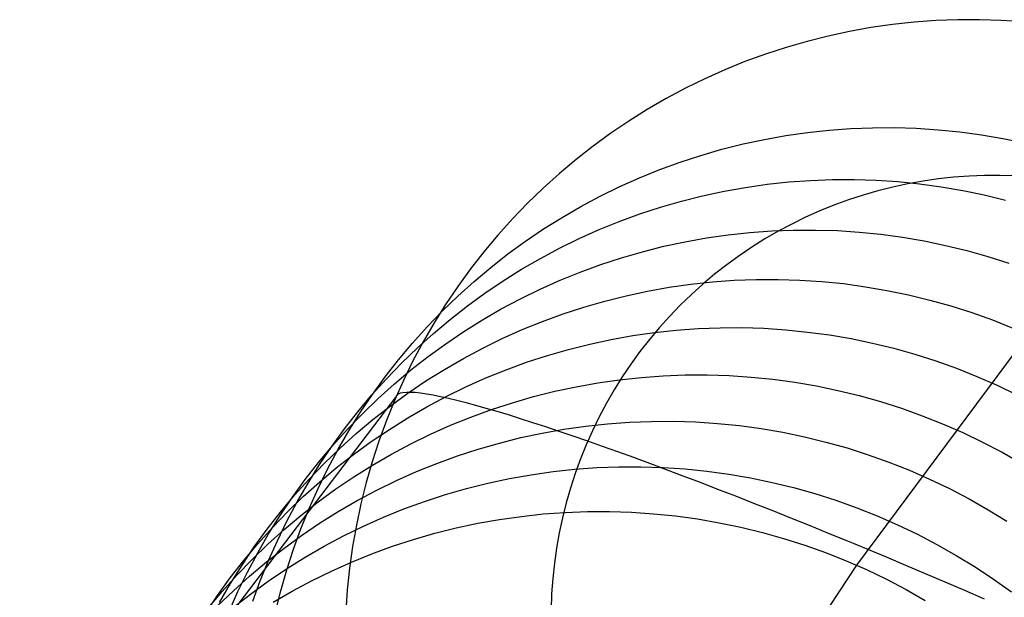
# Model space of a CAD drawing. Header units: millimetres. Extents: x 119 to 175.9, y -203.1 to -153.8.
# Tile 367 of 377: x 162.531 to 164.071, y -154.752 to -153.849. Entities that reach past the tile are written whole.
import ezdxf

# ---------------------------------------------------------------- set-up
doc = ezdxf.new("R2010")
doc.units = ezdxf.units.MM
doc.header["$MEASUREMENT"] = 0
doc.layers.add('Layer 01', color=5, linetype='Continuous', true_color=0x0000ff)

msp = doc.modelspace()

# ---------------------------------------------------------------- linework, layer by layer
at = {"layer": 'Layer 01'}
for p, q in [((163.896, -153.8565, -8.6533), (163.8623, -153.8613, -8.6553)), ((163.9299, -153.8528, -8.6513), (163.896, -153.8565, -8.6533)), ((163.9639, -153.8503, -8.6495), (163.9299, -153.8528, -8.6513)), ((163.998, -153.849, -8.6477), (163.9639, -153.8503, -8.6495)), ((164.0321, -153.8489, -8.6459), (163.998, -153.849, -8.6477)), ((164.0662, -153.8499, -8.6443), (164.0321, -153.8489, -8.6459)), ((164.1002, -153.8522, -8.6427), (164.0662, -153.8499, -8.6443)), ((163.8287, -153.8673, -8.6573), (163.7954, -153.8745, -8.6595)), ((163.8623, -153.8613, -8.6553), (163.8287, -153.8673, -8.6573)), ((163.7624, -153.8828, -8.6616), (163.7296, -153.8922, -8.6639)), ((163.7954, -153.8745, -8.6595), (163.7624, -153.8828, -8.6616)), ((163.6973, -153.9028, -8.6662), (163.6653, -153.9145, -8.6685)), ((163.7296, -153.8922, -8.6639), (163.6973, -153.9028, -8.6662)), ((163.6653, -153.9145, -8.6685), (163.6337, -153.9273, -8.6709)), ((163.6337, -153.9273, -8.6709), (163.6026, -153.9412, -8.6734)), ((164.4131, -153.9313, -8.632), (163.8395, -154.7018, 1.8409)), ((163.6026, -153.9412, -8.6734), (163.572, -153.9562, -8.6759)), ((163.572, -153.9562, -8.6759), (163.542, -153.9722, -8.6784)), ((163.542, -153.9722, -8.6784), (163.5125, -153.9893, -8.6809)), ((163.5125, -153.9893, -8.6809), (163.4837, -154.0074, -8.6835)), ((163.4837, -154.0074, -8.6835), (163.4555, -154.0264, -8.6861)), ((163.4555, -154.0264, -8.6861), (163.4279, -154.0465, -8.6888)), ((163.7291, -154.0301, -6.0547), (163.7629, -154.0252, -6.0526)), ((163.7629, -154.0252, -6.0526), (163.7968, -154.0216, -6.0506)), ((163.7968, -154.0216, -6.0506), (163.8309, -154.0191, -6.0487)), ((163.8309, -154.0191, -6.0487), (163.865, -154.0178, -6.0468)), ((163.865, -154.0178, -6.0468), (163.8991, -154.0177, -6.045)), ((163.8991, -154.0177, -6.045), (163.9332, -154.0187, -6.0433)), ((163.9332, -154.0187, -6.0433), (163.9673, -154.021, -6.0417)), ((163.9673, -154.021, -6.0417), (164.0012, -154.0244, -6.0402)), ((164.0012, -154.0244, -6.0402), (164.0351, -154.029, -6.0387)), ((163.6622, -154.0432, -6.0591), (163.6956, -154.0361, -6.0569)), ((163.6956, -154.0361, -6.0569), (163.7291, -154.0301, -6.0547)), ((164.0351, -154.029, -6.0387), (164.0687, -154.0348, -6.0374)), ((164.0687, -154.0348, -6.0374), (164.1022, -154.0417, -6.0361)), ((163.4279, -154.0465, -8.6888), (163.4011, -154.0674, -8.6915)), ((163.5964, -154.061, -6.0637), (163.6292, -154.0516, -6.0614)), ((163.6292, -154.0516, -6.0614), (163.6622, -154.0432, -6.0591)), ((163.4011, -154.0674, -8.6915), (163.3751, -154.0893, -8.6942)), ((163.532, -154.0833, -6.0686), (163.564, -154.0716, -6.0661)), ((163.564, -154.0716, -6.0661), (163.5964, -154.061, -6.0637)), ((163.5004, -154.0961, -6.0711), (163.532, -154.0833, -6.0686)), ((163.3751, -154.0893, -8.6942), (163.3498, -154.1121, -8.6969)), ((163.4693, -154.11, -6.0737), (163.5004, -154.0961, -6.0711)), ((163.6999, -154.1063, -4.8572), (163.7338, -154.1026, -4.8552)), ((163.7338, -154.1026, -4.8552), (163.7679, -154.1001, -4.8532)), ((163.7679, -154.1001, -4.8532), (163.802, -154.0988, -4.8513)), ((163.802, -154.0988, -4.8513), (163.8362, -154.0987, -4.8495)), ((163.8362, -154.0987, -4.8495), (163.8703, -154.0998, -4.8477)), ((163.8703, -154.0998, -4.8477), (163.9044, -154.102, -4.8461)), ((163.9044, -154.102, -4.8461), (163.9384, -154.1055, -4.8445)), ((163.9438, -154.1013, -9.3642), (163.9201, -154.1056, -9.3656)), ((163.9677, -154.0979, -9.3627), (163.9438, -154.1013, -9.3642)), ((163.9916, -154.0953, -9.3614), (163.9677, -154.0979, -9.3627)), ((164.0157, -154.0936, -9.3601), (163.9916, -154.0953, -9.3614)), ((164.0398, -154.0926, -9.3588), (164.0157, -154.0936, -9.3601)), ((164.0639, -154.0926, -9.3576), (164.0398, -154.0926, -9.3588)), ((164.088, -154.0933, -9.3564), (164.0639, -154.0926, -9.3576)), ((163.3498, -154.1121, -8.6969), (163.3253, -154.1358, -8.6996)), ((163.4387, -154.125, -6.0763), (163.4693, -154.11, -6.0737)), ((163.5991, -154.1243, -4.8638), (163.6325, -154.1171, -4.8616)), ((163.6325, -154.1171, -4.8616), (163.6661, -154.1111, -4.8594)), ((163.6661, -154.1111, -4.8594), (163.6999, -154.1063, -4.8572)), ((163.8731, -154.1165, -9.3687), (163.85, -154.1232, -9.3703)), ((163.8965, -154.1106, -9.3671), (163.8731, -154.1165, -9.3687)), ((163.9201, -154.1056, -9.3656), (163.8965, -154.1106, -9.3671)), ((163.9384, -154.1055, -4.8445), (163.9723, -154.1101, -4.843)), ((163.9723, -154.1101, -4.843), (164.006, -154.1159, -4.8416)), ((164.006, -154.1159, -4.8416), (164.0395, -154.1228, -4.8403)), ((163.4086, -154.1411, -6.0789), (163.4387, -154.125, -6.0763)), ((163.5332, -154.1421, -4.8686), (163.566, -154.1326, -4.8662)), ((163.566, -154.1326, -4.8662), (163.5991, -154.1243, -4.8638)), ((163.8271, -154.1307, -9.3719), (163.8045, -154.139, -9.3735)), ((163.85, -154.1232, -9.3703), (163.8271, -154.1307, -9.3719)), ((164.0395, -154.1228, -4.8403), (164.0727, -154.1309, -4.8391)), ((163.3253, -154.1358, -8.6996), (163.3017, -154.1603, -8.7023)), ((163.3791, -154.1581, -6.0816), (163.4086, -154.1411, -6.0789)), ((163.5008, -154.1527, -4.8711), (163.5332, -154.1421, -4.8686)), ((163.7822, -154.148, -9.3752), (163.7602, -154.1579, -9.377)), ((163.8045, -154.139, -9.3735), (163.7822, -154.148, -9.3752)), ((163.3017, -154.1603, -8.7023), (163.2789, -154.1856, -8.7051)), ((163.3502, -154.1762, -6.0843), (163.3791, -154.1581, -6.0816)), ((163.4371, -154.1772, -4.8762), (163.4687, -154.1644, -4.8736)), ((163.4687, -154.1644, -4.8736), (163.5008, -154.1527, -4.8711)), ((163.7602, -154.1579, -9.377), (163.7386, -154.1685, -9.3787)), ((163.322, -154.1953, -6.0871), (163.3502, -154.1762, -6.0843)), ((163.406, -154.1911, -4.8788), (163.4371, -154.1772, -4.8762)), ((163.6391, -154.1853, -3.728), (163.6731, -154.1816, -3.7259)), ((163.6731, -154.1816, -3.7259), (163.7072, -154.1792, -3.7239)), ((163.7173, -154.1798, -9.3805), (163.6965, -154.1918, -9.3823)), ((163.7072, -154.1792, -3.7239), (163.7414, -154.1779, -3.7219)), ((163.7386, -154.1685, -9.3787), (163.7173, -154.1798, -9.3805)), ((163.7414, -154.1779, -3.7219), (163.7756, -154.1778, -3.7201)), ((163.7756, -154.1778, -3.7201), (163.8098, -154.1788, -3.7183)), ((163.8098, -154.1788, -3.7183), (163.8439, -154.1811, -3.7166)), ((163.8439, -154.1811, -3.7166), (163.8779, -154.1845, -3.715)), ((163.2789, -154.1856, -8.7051), (163.257, -154.2117, -8.7078)), ((163.2945, -154.2153, -6.0899), (163.322, -154.1953, -6.0871)), ((163.3753, -154.2061, -4.8815), (163.406, -154.1911, -4.8788)), ((163.5382, -154.2033, -3.7348), (163.5716, -154.1962, -3.7325)), ((163.5716, -154.1962, -3.7325), (163.6052, -154.1902, -3.7302)), ((163.6052, -154.1902, -3.7302), (163.6391, -154.1853, -3.728)), ((163.6965, -154.1918, -9.3823), (163.6761, -154.2046, -9.3841)), ((163.8779, -154.1845, -3.715), (163.9119, -154.1891, -3.7135)), ((163.9119, -154.1891, -3.7135), (163.9456, -154.1949, -3.7121)), ((163.9456, -154.1949, -3.7121), (163.9791, -154.2019, -3.7108)), ((163.257, -154.2117, -8.7078), (163.2361, -154.2385, -8.7106)), ((163.3453, -154.2222, -4.8842), (163.3753, -154.2061, -4.8815)), ((163.4722, -154.2211, -3.7397), (163.505, -154.2117, -3.7372)), ((163.505, -154.2117, -3.7372), (163.5382, -154.2033, -3.7348)), ((163.6761, -154.2046, -9.3841), (163.6561, -154.2181, -9.386)), ((163.9791, -154.2019, -3.7108), (164.0124, -154.21, -3.7095)), ((164.0124, -154.21, -3.7095), (164.0453, -154.2193, -3.7084)), ((163.2677, -154.2363, -6.0927), (163.2945, -154.2153, -6.0899)), ((163.3157, -154.2392, -4.8869), (163.3453, -154.2222, -4.8842)), ((163.4397, -154.2318, -3.7422), (163.4722, -154.2211, -3.7397)), ((163.6561, -154.2181, -9.386), (163.6367, -154.2323, -9.3879)), ((164.0453, -154.2193, -3.7084), (164.0779, -154.2296, -3.7074)), ((163.2361, -154.2385, -8.7106), (163.2161, -154.266, -8.7133)), ((163.2416, -154.2582, -6.0955), (163.2677, -154.2363, -6.0927)), ((163.2868, -154.2573, -4.8897), (163.3157, -154.2392, -4.8869)), ((163.4077, -154.2435, -3.7448), (163.4397, -154.2318, -3.7422)), ((163.6367, -154.2323, -9.3879), (163.6177, -154.2471, -9.3898)), ((163.2163, -154.281, -6.0984), (163.2416, -154.2582, -6.0955)), ((163.2586, -154.2764, -4.8926), (163.2868, -154.2573, -4.8897)), ((163.3448, -154.2702, -3.7501), (163.376, -154.2563, -3.7474)), ((163.376, -154.2563, -3.7474), (163.4077, -154.2435, -3.7448)), ((163.6177, -154.2471, -9.3898), (163.5993, -154.2626, -9.3917)), ((163.6144, -154.2588, -2.6598), (163.6486, -154.2564, -2.6577)), ((163.6486, -154.2564, -2.6577), (163.6828, -154.2551, -2.6557)), ((163.6828, -154.2551, -2.6557), (163.7171, -154.255, -2.6538)), ((163.7171, -154.255, -2.6538), (163.7513, -154.256, -2.652)), ((163.7513, -154.256, -2.652), (163.7855, -154.2583, -2.6503)), ((163.7855, -154.2583, -2.6503), (163.8196, -154.2617, -2.6486)), ((163.2161, -154.266, -8.7133), (163.1971, -154.2942, -8.7161)), ((163.3142, -154.2852, -3.7529), (163.3448, -154.2702, -3.7501)), ((163.4794, -154.2806, -2.6689), (163.5128, -154.2734, -2.6665)), ((163.5128, -154.2734, -2.6665), (163.5465, -154.2674, -2.6642)), ((163.5465, -154.2674, -2.6642), (163.5804, -154.2625, -2.662)), ((163.5804, -154.2625, -2.662), (163.6144, -154.2588, -2.6598)), ((163.5993, -154.2626, -9.3917), (163.5814, -154.2787, -9.3936)), ((163.8196, -154.2617, -2.6486), (163.8536, -154.2664, -2.6471)), ((163.8536, -154.2664, -2.6471), (163.8873, -154.2722, -2.6457)), ((163.8873, -154.2722, -2.6457), (163.9209, -154.2791, -2.6443)), ((163.1918, -154.3047, -6.1013), (163.2163, -154.281, -6.0984)), ((163.231, -154.2965, -4.8954), (163.2586, -154.2764, -4.8926)), ((163.284, -154.3013, -3.7557), (163.3142, -154.2852, -3.7529)), ((163.4133, -154.2984, -2.6739), (163.4462, -154.2889, -2.6714)), ((163.4462, -154.2889, -2.6714), (163.4794, -154.2806, -2.6689)), ((163.5814, -154.2787, -9.3936), (163.5641, -154.2954, -9.3955)), ((163.9209, -154.2791, -2.6443), (163.9542, -154.2873, -2.6431)), ((163.9542, -154.2873, -2.6431), (163.9872, -154.2965, -2.6419)), ((163.1681, -154.3292, -6.1041), (163.1918, -154.3047, -6.1013)), ((163.1971, -154.2942, -8.7161), (163.179, -154.3231, -8.7188)), ((163.2042, -154.3175, -4.8983), (163.231, -154.2965, -4.8954)), ((163.2545, -154.3184, -3.7585), (163.284, -154.3013, -3.7557)), ((163.3808, -154.309, -2.6765), (163.4133, -154.2984, -2.6739)), ((163.5641, -154.2954, -9.3955), (163.5474, -154.3128, -9.3974)), ((163.9872, -154.2965, -2.6419), (164.0199, -154.3069, -2.6409)), ((163.1781, -154.3394, -4.9013), (163.2042, -154.3175, -4.8983)), ((163.2255, -154.3365, -3.7614), (163.2545, -154.3184, -3.7585)), ((163.3486, -154.3207, -2.6792), (163.3808, -154.309, -2.6765)), ((163.5474, -154.3128, -9.3974), (163.5313, -154.3306, -9.3994)), ((164.0199, -154.3069, -2.6409), (164.0522, -154.3185, -2.64)), ((164.0522, -154.3185, -2.64), (164.0841, -154.3311, -2.6392)), ((163.1454, -154.3545, -6.107), (163.1681, -154.3292, -6.1041)), ((163.179, -154.3231, -8.7188), (163.162, -154.3526, -8.7215)), ((163.2857, -154.3475, -2.6847), (163.317, -154.3336, -2.6819)), ((163.317, -154.3336, -2.6819), (163.3486, -154.3207, -2.6792)), ((163.5313, -154.3306, -9.3994), (163.5158, -154.3491, -9.4013)), ((163.5237, -154.338, -1.6565), (163.5578, -154.3343, -1.6543)), ((163.5578, -154.3343, -1.6543), (163.592, -154.3319, -1.6522)), ((163.592, -154.3319, -1.6522), (163.6263, -154.3306, -1.6501)), ((163.6263, -154.3306, -1.6501), (163.6606, -154.3305, -1.6482)), ((163.6606, -154.3305, -1.6482), (163.6949, -154.3315, -1.6463)), ((163.6949, -154.3315, -1.6463), (163.7292, -154.3338, -1.6445)), ((163.7292, -154.3338, -1.6445), (163.7633, -154.3373, -1.6429)), ((163.1528, -154.3622, -4.9042), (163.1781, -154.3394, -4.9013)), ((163.1973, -154.3556, -3.7643), (163.2255, -154.3365, -3.7614)), ((163.255, -154.3626, -2.6875), (163.2857, -154.3475, -2.6847)), ((163.4225, -154.3561, -1.6637), (163.4561, -154.3489, -1.6612)), ((163.4561, -154.3489, -1.6612), (163.4898, -154.3429, -1.6589)), ((163.4898, -154.3429, -1.6589), (163.5237, -154.338, -1.6565)), ((163.5158, -154.3491, -9.4013), (163.501, -154.368, -9.4033)), ((163.7633, -154.3373, -1.6429), (163.7973, -154.3419, -1.6413)), ((163.7973, -154.3419, -1.6413), (163.8312, -154.3477, -1.6398)), ((163.8312, -154.3477, -1.6398), (163.8648, -154.3547, -1.6385)), ((163.1235, -154.3806, -6.1099), (163.1454, -154.3545, -6.107)), ((163.1282, -154.3859, -4.9071), (163.1528, -154.3622, -4.9042)), ((163.162, -154.3526, -8.7215), (163.146, -154.3826, -8.7242)), ((163.1697, -154.3757, -3.7673), (163.1973, -154.3556, -3.7643)), ((163.2248, -154.3786, -2.6904), (163.255, -154.3626, -2.6875)), ((163.3564, -154.3739, -1.6689), (163.3893, -154.3644, -1.6663)), ((163.3893, -154.3644, -1.6663), (163.4225, -154.3561, -1.6637)), ((163.8648, -154.3547, -1.6385), (163.8982, -154.3628, -1.6372)), ((163.8982, -154.3628, -1.6372), (163.9312, -154.3721, -1.6361)), ((163.1025, -154.4074, -6.1128), (163.1235, -154.3806, -6.1099)), ((163.1428, -154.3967, -3.7703), (163.1697, -154.3757, -3.7673)), ((163.1953, -154.3957, -2.6934), (163.2248, -154.3786, -2.6904)), ((163.3238, -154.3845, -1.6716), (163.3564, -154.3739, -1.6689)), ((163.501, -154.368, -9.4033), (163.4869, -154.3875, -9.4052)), ((163.9312, -154.3721, -1.6361), (163.964, -154.3826, -1.635)), ((163.1046, -154.4104, -4.9101), (163.1282, -154.3859, -4.9071)), ((163.1167, -154.4187, -3.7733), (163.1428, -154.3967, -3.7703)), ((163.146, -154.3826, -8.7242), (163.1311, -154.4132, -8.7269)), ((163.1663, -154.4139, -2.6963), (163.1953, -154.3957, -2.6934)), ((163.2599, -154.4092, -1.6771), (163.2916, -154.3963, -1.6743)), ((163.2916, -154.3963, -1.6743), (163.3238, -154.3845, -1.6716)), ((163.4869, -154.3875, -9.4052), (163.4734, -154.4075, -9.4072)), ((163.964, -154.3826, -1.635), (163.9963, -154.3941, -1.6341)), ((163.9963, -154.3941, -1.6341), (164.0282, -154.4068, -1.6333)), ((163.0818, -154.4358, -4.9131), (163.1046, -154.4104, -4.9101)), ((163.0825, -154.435, -6.1157), (163.1025, -154.4074, -6.1128)), ((163.2286, -154.4231, -1.68), (163.2599, -154.4092, -1.6771)), ((163.435, -154.4168, -0.7114), (163.469, -154.4119, -0.7091)), ((163.4734, -154.4075, -9.4072), (163.4607, -154.4279, -9.4091)), ((163.469, -154.4119, -0.7091), (163.5032, -154.4083, -0.7068)), ((163.5032, -154.4083, -0.7068), (163.5374, -154.4058, -0.7046)), ((163.5374, -154.4058, -0.7046), (163.5718, -154.4045, -0.7025)), ((163.5718, -154.4045, -0.7025), (163.6062, -154.4044, -0.7005)), ((163.6062, -154.4044, -0.7005), (163.6405, -154.4055, -0.6985)), ((163.6405, -154.4055, -0.6985), (163.6748, -154.4077, -0.6967)), ((163.6748, -154.4077, -0.6967), (163.709, -154.4112, -0.695)), ((163.709, -154.4112, -0.695), (163.7431, -154.4159, -0.6934)), ((164.0282, -154.4068, -1.6333), (164.0597, -154.4205, -1.6326)), ((163.0913, -154.4415, -3.7763), (163.1167, -154.4187, -3.7733)), ((163.1311, -154.4132, -8.7269), (163.1172, -154.4443, -8.7296)), ((163.138, -154.433, -2.6993), (163.1663, -154.4139, -2.6963)), ((163.1979, -154.4382, -1.6829), (163.2286, -154.4231, -1.68)), ((163.3677, -154.43, -0.7164), (163.4012, -154.4228, -0.7139)), ((163.4012, -154.4228, -0.7139), (163.435, -154.4168, -0.7114)), ((163.4607, -154.4279, -9.4091), (163.4486, -154.4487, -9.411)), ((163.7431, -154.4159, -0.6934), (163.777, -154.4217, -0.6919)), ((163.777, -154.4217, -0.6919), (163.8107, -154.4287, -0.6905)), ((164.0597, -154.4205, -1.6326), (164.0907, -154.4354, -1.632)), ((163.1206, -154.4365, -8.7289), (162.5308, -155.2116, 1.7107)), ((163.0599, -154.4619, -4.9161), (163.0818, -154.4358, -4.9131)), ((163.0635, -154.4632, -6.1186), (163.0825, -154.435, -6.1157)), ((163.0668, -154.4652, -3.7794), (163.0913, -154.4415, -3.7763)), ((163.1103, -154.4531, -2.7024), (163.138, -154.433, -2.6993)), ((163.1228, -154.4346, -8.7624), (163.1206, -154.4365, -8.7289)), ((163.126, -154.4332, -8.7958), (163.1228, -154.4346, -8.7624)), ((163.1303, -154.4322, -8.8291), (163.126, -154.4332, -8.7958)), ((163.1357, -154.4317, -8.8622), (163.1303, -154.4322, -8.8291)), ((163.1421, -154.4317, -8.8952), (163.1357, -154.4317, -8.8622)), ((163.1495, -154.4321, -8.928), (163.1421, -154.4317, -8.8952)), ((163.1579, -154.433, -8.9605), (163.1495, -154.4321, -8.928)), ((163.1673, -154.4344, -8.9927), (163.1579, -154.433, -8.9605)), ((163.1777, -154.4362, -9.0245), (163.1673, -154.4344, -8.9927)), ((163.1677, -154.4543, -1.6859), (163.1979, -154.4382, -1.6829)), ((163.1891, -154.4385, -9.0561), (163.1777, -154.4362, -9.0245)), ((163.2015, -154.4412, -9.0872), (163.1891, -154.4385, -9.0561)), ((163.2148, -154.4444, -9.1178), (163.2015, -154.4412, -9.0872)), ((163.3014, -154.4479, -0.7218), (163.3344, -154.4384, -0.7191)), ((163.3344, -154.4384, -0.7191), (163.3677, -154.43, -0.7164)), ((163.8107, -154.4287, -0.6905), (163.8441, -154.4368, -0.6892)), ((163.8441, -154.4368, -0.6892), (163.8772, -154.4461, -0.6881)), ((163.0834, -154.4742, -2.7055), (163.1103, -154.4531, -2.7024)), ((163.1172, -154.4443, -8.7296), (163.1045, -154.4759, -8.7322)), ((163.138, -154.4714, -1.6889), (163.1677, -154.4543, -1.6859)), ((163.2291, -154.4481, -9.148), (163.2148, -154.4444, -9.1178)), ((163.2443, -154.4521, -9.1777), (163.2291, -154.4481, -9.148)), ((163.2365, -154.4703, -0.7274), (163.2688, -154.4585, -0.7245)), ((163.2604, -154.4567, -9.2068), (163.2443, -154.4521, -9.1777)), ((163.2774, -154.4616, -9.2354), (163.2604, -154.4567, -9.2068)), ((163.2688, -154.4585, -0.7245), (163.3014, -154.4479, -0.7218)), ((163.4486, -154.4487, -9.411), (163.4373, -154.47, -9.4129)), ((163.8772, -154.4461, -0.6881), (163.91, -154.4566, -0.687)), ((163.91, -154.4566, -0.687), (163.9424, -154.4682, -0.6861)), ((163.0389, -154.4888, -4.9191), (163.0599, -154.4619, -4.9161)), ((163.0431, -154.4898, -3.7824), (163.0668, -154.4652, -3.7794)), ((163.0454, -154.4921, -6.1215), (163.0635, -154.4632, -6.1186)), ((163.0573, -154.4961, -2.7086), (163.0834, -154.4742, -2.7055)), ((163.109, -154.4896, -1.692), (163.138, -154.4714, -1.6889)), ((163.2047, -154.4832, -0.7303), (163.2365, -154.4703, -0.7274)), ((163.2952, -154.467, -9.2633), (163.2774, -154.4616, -9.2354)), ((163.3139, -154.4729, -9.2906), (163.2952, -154.467, -9.2633)), ((163.3334, -154.4791, -9.3172), (163.3139, -154.4729, -9.2906)), ((163.4373, -154.47, -9.4129), (163.4268, -154.4916, -9.4148)), ((163.9424, -154.4682, -0.6861), (163.9744, -154.4809, -0.6852)), ((163.0189, -154.5163, -4.9221), (163.0389, -154.4888, -4.9191)), ((163.0806, -154.5087, -1.6951), (163.109, -154.4896, -1.692)), ((163.1045, -154.4759, -8.7322), (163.0928, -154.5078, -8.7348)), ((163.1734, -154.4971, -0.7332), (163.2047, -154.4832, -0.7303)), ((163.3538, -154.4857, -9.3431), (163.3334, -154.4791, -9.3172)), ((163.3482, -154.4953, 0.1786), (163.3821, -154.4893, 0.1811)), ((163.3749, -154.4928, -9.3682), (163.3538, -154.4857, -9.3431)), ((163.3821, -154.4893, 0.1811), (163.4161, -154.4844, 0.1835)), ((163.4161, -154.4844, 0.1835), (163.4504, -154.4808, 0.1859)), ((163.4504, -154.4808, 0.1859), (163.4847, -154.4783, 0.1882)), ((163.4847, -154.4783, 0.1882), (163.5191, -154.477, 0.1903)), ((163.5191, -154.477, 0.1903), (163.5535, -154.4769, 0.1924)), ((163.5535, -154.4769, 0.1924), (163.5879, -154.478, 0.1944)), ((163.5879, -154.478, 0.1944), (163.6223, -154.4803, 0.1962)), ((163.6223, -154.4803, 0.1962), (163.6565, -154.4837, 0.198)), ((163.6565, -154.4837, 0.198), (163.6907, -154.4884, 0.1996)), ((163.6907, -154.4884, 0.1996), (163.7246, -154.4942, 0.2012)), ((163.9744, -154.4809, -0.6852), (164.0059, -154.4946, -0.6845)), ((163.0203, -154.5151, -3.7855), (163.0431, -154.4898, -3.7824)), ((163.0284, -154.5216, -6.1244), (163.0454, -154.4921, -6.1215)), ((163.0319, -154.519, -2.7117), (163.0573, -154.4961, -2.7086)), ((163.1426, -154.5122, -0.7362), (163.1734, -154.4971, -0.7332)), ((163.2812, -154.5109, 0.1732), (163.3146, -154.5025, 0.1759)), ((163.3146, -154.5025, 0.1759), (163.3482, -154.4953, 0.1786)), ((163.3967, -154.5002, -9.3926), (163.3749, -154.4928, -9.3682)), ((163.4193, -154.5081, -9.4162), (163.3967, -154.5002, -9.3926)), ((163.4268, -154.4916, -9.4148), (163.417, -154.5136, -9.4167)), ((163.7246, -154.4942, 0.2012), (163.7584, -154.5012, 0.2026)), ((163.7584, -154.5012, 0.2026), (163.7919, -154.5094, 0.2039)), ((164.0059, -154.4946, -0.6845), (164.037, -154.5095, -0.6839)), ((162.9983, -154.5413, -3.7886), (163.0203, -154.5151, -3.7855)), ((162.9998, -154.5446, -4.9251), (163.0189, -154.5163, -4.9221)), ((163.0073, -154.5427, -2.7149), (163.0319, -154.519, -2.7117)), ((163.053, -154.5288, -1.6982), (163.0806, -154.5087, -1.6951)), ((163.0928, -154.5078, -8.7348), (163.0822, -154.5402, -8.7374)), ((163.1124, -154.5283, -0.7393), (163.1426, -154.5122, -0.7362)), ((163.2155, -154.5311, 0.1676), (163.2482, -154.5204, 0.1704)), ((163.2482, -154.5204, 0.1704), (163.2812, -154.5109, 0.1732)), ((163.417, -154.5136, -9.4167), (163.4079, -154.5359, -9.4186)), ((163.4426, -154.5163, -9.439), (163.4193, -154.5081, -9.4162)), ((163.4666, -154.5248, -9.4609), (163.4426, -154.5163, -9.439)), ((163.7919, -154.5094, 0.2039), (163.825, -154.5187, 0.2051)), ((163.825, -154.5187, 0.2051), (163.8579, -154.5292, 0.2061)), ((164.037, -154.5095, -0.6839), (164.0675, -154.5254, -0.6835)), ((163.0124, -154.5516, -6.1273), (163.0284, -154.5216, -6.1244)), ((163.026, -154.5499, -1.7014), (163.053, -154.5288, -1.6982)), ((163.0827, -154.5455, -0.7424), (163.1124, -154.5283, -0.7393)), ((163.1833, -154.5428, 0.1647), (163.2155, -154.5311, 0.1676)), ((163.4079, -154.5359, -9.4186), (163.3997, -154.5585, -9.4204)), ((163.4912, -154.5338, -9.4819), (163.4666, -154.5248, -9.4609)), ((163.5165, -154.543, -9.5021), (163.4912, -154.5338, -9.4819)), ((163.8579, -154.5292, 0.2061), (163.8904, -154.5408, 0.2071)), ((164.0675, -154.5254, -0.6835), (164.0974, -154.5424, -0.6831)), ((162.9773, -154.5682, -3.7917), (162.9983, -154.5413, -3.7886)), ((162.9818, -154.5735, -4.928), (162.9998, -154.5446, -4.9251)), ((162.9836, -154.5673, -2.718), (163.0073, -154.5427, -2.7149)), ((162.9998, -154.5719, -1.7046), (163.026, -154.5499, -1.7014)), ((163.0536, -154.5637, -0.7456), (163.0827, -154.5455, -0.7424)), ((163.0822, -154.5402, -8.7374), (163.0728, -154.5729, -8.7399)), ((163.1514, -154.5557, 0.1617), (163.1833, -154.5428, 0.1647)), ((163.3993, -154.5519, 1.0263), (163.4336, -154.5494, 1.0286)), ((163.4336, -154.5494, 1.0286), (163.4681, -154.5482, 1.0309)), ((163.4681, -154.5482, 1.0309), (163.5026, -154.5481, 1.033)), ((163.5026, -154.5481, 1.033), (163.5371, -154.5492, 1.035)), ((163.5423, -154.5526, -9.5213), (163.5165, -154.543, -9.5021)), ((163.5371, -154.5492, 1.035), (163.5715, -154.5515, 1.0369)), ((163.8904, -154.5408, 0.2071), (163.9224, -154.5535, 0.2079)), ((162.9975, -154.5823, -6.1301), (163.0124, -154.5516, -6.1273)), ((163.0252, -154.5828, -0.7488), (163.0536, -154.5637, -0.7456)), ((163.12, -154.5697, 0.1586), (163.1514, -154.5557, 0.1617)), ((163.2633, -154.5737, 1.016), (163.2969, -154.5665, 1.0187)), ((163.2969, -154.5665, 1.0187), (163.3309, -154.5605, 1.0214)), ((163.3309, -154.5605, 1.0214), (163.365, -154.5556, 1.0239)), ((163.365, -154.5556, 1.0239), (163.3993, -154.5519, 1.0263)), ((163.3997, -154.5585, -9.4204), (163.3922, -154.5814, -9.4222)), ((163.5687, -154.5626, -9.5395), (163.5423, -154.5526, -9.5213)), ((163.5956, -154.5728, -9.5568), (163.5687, -154.5626, -9.5395)), ((163.5715, -154.5515, 1.0369), (163.6058, -154.5549, 1.0387)), ((163.6058, -154.5549, 1.0387), (163.64, -154.5596, 1.0404)), ((163.64, -154.5596, 1.0404), (163.674, -154.5655, 1.042)), ((163.674, -154.5655, 1.042), (163.7078, -154.5725, 1.0434)), ((163.9224, -154.5535, 0.2079), (163.954, -154.5673, 0.2086)), ((162.9573, -154.5958, -3.7948), (162.9773, -154.5682, -3.7917)), ((162.9607, -154.5927, -2.7212), (162.9836, -154.5673, -2.718)), ((162.9647, -154.603, -4.931), (162.9818, -154.5735, -4.928)), ((162.9744, -154.5948, -1.7079), (162.9998, -154.5719, -1.7046)), ((163.0728, -154.5729, -8.7399), (163.0646, -154.606, -8.7424)), ((163.0892, -154.5848, 0.1555), (163.12, -154.5697, 0.1586)), ((163.1968, -154.5916, 1.0103), (163.2299, -154.5821, 1.0132)), ((163.2299, -154.5821, 1.0132), (163.2633, -154.5737, 1.016)), ((163.3922, -154.5814, -9.4222), (163.3856, -154.6045, -9.424)), ((163.623, -154.5834, -9.5731), (163.5956, -154.5728, -9.5568)), ((163.7078, -154.5725, 1.0434), (163.7414, -154.5807, 1.0448)), ((163.7414, -154.5807, 1.0448), (163.7746, -154.59, 1.046)), ((163.954, -154.5673, 0.2086), (163.9851, -154.5822, 0.2092)), ((162.9382, -154.6241, -3.7978), (162.9573, -154.5958, -3.7948)), ((162.9388, -154.6189, -2.7244), (162.9607, -154.5927, -2.7212)), ((162.9498, -154.6186, -1.7111), (162.9744, -154.5948, -1.7079)), ((162.9836, -154.6134, -6.1329), (162.9975, -154.5823, -6.1301)), ((162.9975, -154.603, -0.7521), (163.0252, -154.5828, -0.7488)), ((163.0589, -154.6009, 0.1523), (163.0892, -154.5848, 0.1555)), ((163.164, -154.6023, 1.0074), (163.1968, -154.5916, 1.0103)), ((163.6508, -154.5942, -9.5884), (163.623, -154.5834, -9.5731)), ((163.6792, -154.6053, -9.6027), (163.6508, -154.5942, -9.5884)), ((163.7746, -154.59, 1.046), (163.8075, -154.6005, 1.0471)), ((163.9851, -154.5822, 0.2092), (164.0157, -154.5982, 0.2097)), ((162.9487, -154.6331, -4.934), (162.9647, -154.603, -4.931)), ((162.9705, -154.6241, -0.7554), (162.9975, -154.603, -0.7521)), ((163.0291, -154.6181, 0.149), (163.0589, -154.6009, 0.1523)), ((163.0646, -154.606, -8.7424), (163.0574, -154.6393, -8.7449)), ((163.1317, -154.6141, 1.0044), (163.164, -154.6023, 1.0074)), ((163.3856, -154.6045, -9.424), (163.3797, -154.6279, -9.4258)), ((163.7079, -154.6167, -9.6159), (163.6792, -154.6053, -9.6027)), ((163.8075, -154.6005, 1.0471), (163.8401, -154.6121, 1.048)), ((163.8401, -154.6121, 1.048), (163.8722, -154.6249, 1.0489)), ((164.0157, -154.5982, 0.2097), (164.0457, -154.6152, 0.2101)), ((162.9178, -154.6458, -2.7276), (162.9388, -154.6189, -2.7244)), ((162.9201, -154.653, -3.8009), (162.9382, -154.6241, -3.7978)), ((162.926, -154.6432, -1.7144), (162.9498, -154.6186, -1.7111)), ((162.9443, -154.6461, -0.7587), (162.9705, -154.6241, -0.7554)), ((162.9708, -154.6449, -6.1357), (162.9836, -154.6134, -6.1329)), ((163, -154.6363, 0.1457), (163.0291, -154.6181, 0.149)), ((163.0684, -154.641, 0.9981), (163.0998, -154.627, 1.0012)), ((163.0998, -154.627, 1.0012), (163.1317, -154.6141, 1.0044)), ((163.2813, -154.6304, 1.8122), (163.3155, -154.6256, 1.8148)), ((163.3155, -154.6256, 1.8148), (163.3498, -154.6219, 1.8173)), ((163.3498, -154.6219, 1.8173), (163.3842, -154.6194, 1.8198)), ((163.3797, -154.6279, -9.4258), (163.3747, -154.6515, -9.4275)), ((163.3842, -154.6194, 1.8198), (163.4188, -154.6182, 1.8221)), ((163.4188, -154.6182, 1.8221), (163.4533, -154.6181, 1.8243)), ((163.4533, -154.6181, 1.8243), (163.4879, -154.6192, 1.8263)), ((163.4879, -154.6192, 1.8263), (163.5223, -154.6215, 1.8283)), ((163.5223, -154.6215, 1.8283), (163.5567, -154.625, 1.8301)), ((163.5567, -154.625, 1.8301), (163.591, -154.6297, 1.8319)), ((163.7369, -154.6283, -9.6281), (163.7079, -154.6167, -9.6159)), ((163.7663, -154.6401, -9.6392), (163.7369, -154.6283, -9.6281)), ((163.8722, -154.6249, 1.0489), (163.9038, -154.6387, 1.0496)), ((164.0457, -154.6152, 0.2101), (164.0751, -154.6332, 0.2103)), ((162.9032, -154.6686, -1.7177), (162.926, -154.6432, -1.7144)), ((162.9338, -154.6637, -4.9369), (162.9487, -154.6331, -4.934)), ((162.9716, -154.6555, 0.1424), (163, -154.6363, 0.1457)), ((163.0375, -154.6561, 0.9948), (163.0684, -154.641, 0.9981)), ((163.0574, -154.6393, -8.7449), (163.0515, -154.6728, -8.7473)), ((163.1801, -154.6521, 1.8038), (163.2136, -154.6437, 1.8067)), ((163.2136, -154.6437, 1.8067), (163.2473, -154.6365, 1.8095)), ((163.2473, -154.6365, 1.8095), (163.2813, -154.6304, 1.8122)), ((163.591, -154.6297, 1.8319), (163.6251, -154.6355, 1.8335)), ((163.6251, -154.6355, 1.8335), (163.6589, -154.6426, 1.835)), ((163.6589, -154.6426, 1.835), (163.6925, -154.6508, 1.8363)), ((163.796, -154.6522, -9.6492), (163.7663, -154.6401, -9.6392)), ((163.9038, -154.6387, 1.0496), (163.935, -154.6536, 1.0502)), ((162.8977, -154.6734, -2.7308), (162.9178, -154.6458, -2.7276)), ((162.9031, -154.6825, -3.804), (162.9201, -154.653, -3.8009)), ((162.9188, -154.6691, -0.7621), (162.9443, -154.6461, -0.7587)), ((162.9438, -154.6757, 0.139), (162.9716, -154.6555, 0.1424)), ((162.9592, -154.6769, -6.1385), (162.9708, -154.6449, -6.1357)), ((163.0071, -154.6723, 0.9915), (163.0375, -154.6561, 0.9948)), ((163.1469, -154.6616, 1.8008), (163.1801, -154.6521, 1.8038)), ((163.3747, -154.6515, -9.4275), (163.3705, -154.6752, -9.4292)), ((163.6925, -154.6508, 1.8363), (163.7258, -154.6601, 1.8376)), ((163.826, -154.6645, -9.6581), (163.796, -154.6522, -9.6492)), ((163.935, -154.6536, 1.0502), (163.9656, -154.6696, 1.0507)), ((162.8786, -154.7018, -2.734), (162.8977, -154.6734, -2.7308)), ((162.8812, -154.6948, -1.721), (162.9032, -154.6686, -1.7177)), ((162.8942, -154.6929, -0.7654), (162.9188, -154.6691, -0.7621)), ((162.9199, -154.6949, -4.9398), (162.9338, -154.6637, -4.9369)), ((162.9773, -154.6895, 0.9882), (163.0071, -154.6723, 0.9915)), ((163.0515, -154.6728, -8.7473), (163.0467, -154.7065, -8.7497)), ((163.0818, -154.6841, 1.7946), (163.1142, -154.6723, 1.7978)), ((163.1142, -154.6723, 1.7978), (163.1469, -154.6616, 1.8008)), ((163.7258, -154.6601, 1.8376), (163.7588, -154.6706, 1.8387)), ((163.7588, -154.6706, 1.8387), (163.7914, -154.6823, 1.8397)), ((163.8562, -154.677, -9.6659), (163.826, -154.6645, -9.6581)), ((163.9656, -154.6696, 1.0507), (163.9957, -154.6867, 1.051)), ((162.8871, -154.7127, -3.807), (162.9031, -154.6825, -3.804)), ((162.9168, -154.6969, 0.1356), (162.9438, -154.6757, 0.139)), ((162.9482, -154.7077, 0.9848), (162.9773, -154.6895, 0.9882)), ((162.9486, -154.7093, -6.1412), (162.9592, -154.6769, -6.1385)), ((163.0498, -154.697, 1.7914), (163.0818, -154.6841, 1.7946)), ((163.3705, -154.6752, -9.4292), (163.3671, -154.699, -9.4309)), ((163.7914, -154.6823, 1.8397), (163.8236, -154.6951, 1.8405)), ((163.8866, -154.6896, -9.6726), (163.8562, -154.677, -9.6659)), ((163.9171, -154.7025, -9.6782), (163.8866, -154.6896, -9.6726)), ((163.9957, -154.6867, 1.051), (164.0251, -154.7047, 1.0512)), ((162.8601, -154.7218, -1.7243), (162.8812, -154.6948, -1.721)), ((162.8605, -154.7307, -2.7371), (162.8786, -154.7018, -2.734)), ((162.8704, -154.7175, -0.7688), (162.8942, -154.6929, -0.7654)), ((162.8905, -154.7189, 0.1322), (162.9168, -154.6969, 0.1356)), ((162.9071, -154.7265, -4.9427), (162.9199, -154.6949, -4.9398)), ((163.0183, -154.7111, 1.7881), (163.0498, -154.697, 1.7914)), ((163.3671, -154.699, -9.4309), (163.3645, -154.723, -9.4326)), ((163.8395, -154.7018, 1.8409), (163.5764, -155.1041, 5.708)), ((163.8236, -154.6951, 1.8405), (163.8553, -154.7089, 1.8412)), ((163.9478, -154.7154, -9.6826), (163.9171, -154.7025, -9.6782)), ((164.0251, -154.7047, 1.0512), (164.0539, -154.7238, 1.0513)), ((162.8475, -154.743, -0.7723), (162.8704, -154.7175, -0.7688)), ((162.865, -154.7419, 0.1287), (162.8905, -154.7189, 0.1322)), ((162.8721, -154.7433, -3.8101), (162.8871, -154.7127, -3.807)), ((162.9197, -154.7269, 0.9813), (162.9482, -154.7077, 0.9848)), ((162.9392, -154.7421, -6.1439), (162.9486, -154.7093, -6.1412)), ((162.9874, -154.7262, 1.7847), (163.0183, -154.7111, 1.7881)), ((163.0467, -154.7065, -8.7497), (163.0431, -154.7404, -8.752)), ((163.8553, -154.7089, 1.8412), (163.8865, -154.7239, 1.8418)), ((163.9785, -154.7285, -9.6859), (163.9478, -154.7154, -9.6826)), ((162.84, -154.7495, -1.7276), (162.8601, -154.7218, -1.7243)), ((162.8434, -154.7603, -2.7403), (162.8605, -154.7307, -2.7371)), ((162.8919, -154.7471, 0.9778), (162.9197, -154.7269, 0.9813)), ((162.8954, -154.7585, -4.9455), (162.9071, -154.7265, -4.9427)), ((162.957, -154.7424, 1.7813), (162.9874, -154.7262, 1.7847)), ((163.3645, -154.723, -9.4326), (163.3628, -154.747, -9.4342)), ((163.8865, -154.7239, 1.8418), (163.9172, -154.7399, 1.8423)), ((164.0093, -154.7418, -9.6881), (163.9785, -154.7285, -9.6859)), ((164.0539, -154.7238, 1.0513), (164.0821, -154.7439, 1.0512)), ((162.8209, -154.7778, -1.7309), (162.84, -154.7495, -1.7276)), ((162.8254, -154.7692, -0.7757), (162.8475, -154.743, -0.7723)), ((162.8403, -154.7657, 0.1252), (162.865, -154.7419, 0.1287)), ((162.8582, -154.7745, -3.8131), (162.8721, -154.7433, -3.8101)), ((162.8648, -154.7683, 0.9742), (162.8919, -154.7471, 0.9778)), ((162.9271, -154.7596, 1.7778), (162.957, -154.7424, 1.7813)), ((162.9309, -154.7751, -6.1466), (162.9392, -154.7421, -6.1439)), ((163.0431, -154.7404, -8.752), (163.0407, -154.7744, -8.7543)), ((163.3628, -154.747, -9.4342), (163.3619, -154.7711, -9.4357)), ((163.9172, -154.7399, 1.8423), (163.9473, -154.757, 1.8426)), ((164.0401, -154.7551, -9.6891), (164.0093, -154.7418, -9.6881))]:
    msp.add_line(p, q, dxfattribs=at)

doc.saveas('drawing.dxf')
